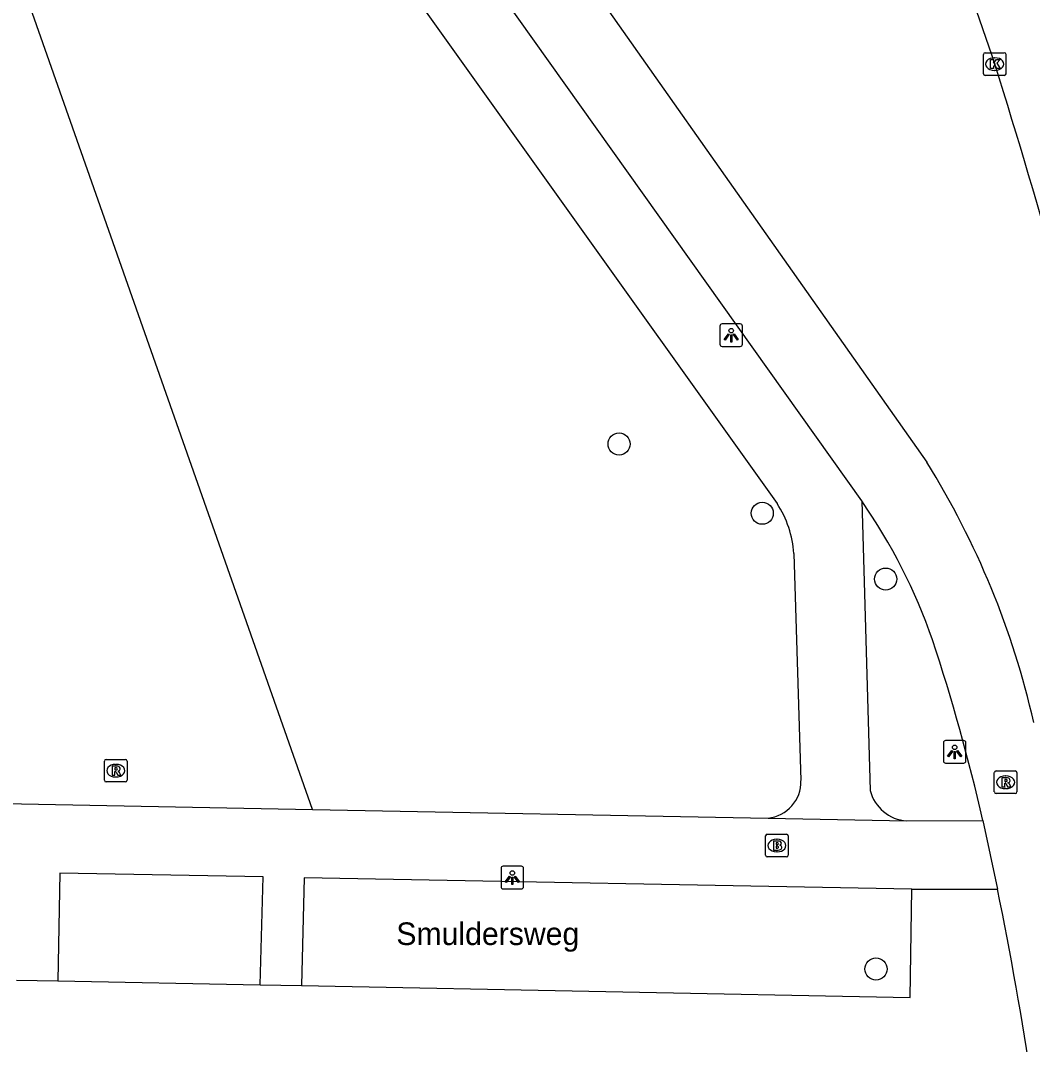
# Model space of a CAD drawing. Extents: x 159822 to 160765, y 380693 to 381634.
# Drawn here: x 160509.07 to 160553.87, y 381431.46 to 381476.79 of the extents above; entities that cross this region are included whole.
import ezdxf

# ---------------------------------------------------------------- set-up
doc = ezdxf.new("R2010")
doc.units = 0
for name, color, linetype in [('IMGEO_Boom', 7, 'Continuous'), ('IMGEO_Brandkraan', 7, 'Continuous'), ('IMGEO_Fietspad_gesloten', 7, 'Continuous'), ('IMGEO_Groenvoorziening', 7, 'Continuous'), ('IMGEO_Kolk', 7, 'Continuous'), ('IMGEO_Lichtpunt', 7, 'Continuous'), ('IMGEO_Openbare_ruimte_label', 7, 'Continuous'), ('IMGEO_Rijbaan_regionaal_gesloten', 7, 'Continuous'), ('IMGEO_Rioolput', 7, 'Continuous'), ('IMGEO_Voetpad_open', 7, 'Continuous')]:
    doc.layers.add(name, color=color, linetype=linetype)

msp = doc.modelspace()

# ---------------------------------------------------------------- linework, layer by layer
at = {"layer": 'IMGEO_Boom'}
for centre in [(160535.574, 381458.039), (160541.907, 381454.978), (160547.374, 381452.062), (160546.944, 381434.803)]:
    msp.add_circle(centre, 0.489, dxfattribs=at)
at = {"layer": 'IMGEO_Brandkraan'}
for p, q in [((160542.056, 381439.843), (160542.056, 381440.695)), ((160542.131, 381440.769), (160542.983, 381440.769)), ((160543.057, 381440.695), (160543.057, 381439.843)), ((160542.544, 381440.549), (160542.569, 381440.549)), ((160542.983, 381439.769), (160542.131, 381439.769)), ((160542.567, 381439.989), (160542.542, 381439.989))]:
    msp.add_line(p, q, dxfattribs=at)
for points in [[(160542.056, 381439.843), (160542.056, 381440.695)], [(160542.131, 381440.769), (160542.983, 381440.769)], [(160543.057, 381440.695), (160543.057, 381439.843)], [(160542.404, 381440.469), (160542.404, 381440.069), (160542.617, 381440.069)], [(160542.635, 381440.469), (160542.404, 381440.469)], [(160542.583, 381440.388), (160542.529, 381440.388), (160542.529, 381440.312)], [(160542.529, 381440.312), (160542.582, 381440.312)], [(160542.591, 381440.236), (160542.529, 381440.236), (160542.529, 381440.155)], [(160542.983, 381439.769), (160542.131, 381439.769)], [(160542.529, 381440.155), (160542.591, 381440.155)]]:
    msp.add_lwpolyline(points, dxfattribs=at)
for centre, radius, start, end in [((160542.133, 381440.693), 0.0765, 91.552, 178.448), ((160542.133, 381440.693), 0.0765, 91.552, 178.448), ((160542.981, 381440.693), 0.0765, 1.552, 88.448), ((160542.981, 381440.693), 0.0765, 1.552, 88.448), ((160542.584, 381440.35), 0.0379, 267.8285, 90.9355), ((160542.592, 381440.195), 0.0404, 269.8759, 90.5077), ((160542.639, 381440.324), 0.145, 59.4692, 91.5367), ((160542.664, 381440.371), 0.0922, 285.5137, 58.1501), ((160542.669, 381440.179), 0.105, 301.3115, 78.989), ((160542.133, 381439.845), 0.0765, 181.552, 268.448), ((160542.133, 381439.845), 0.0765, 181.552, 268.448), ((160542.623, 381440.32), 0.251, 268.6676, 293.5347), ((160542.981, 381439.845), 0.0765, 271.552, 358.448), ((160542.981, 381439.845), 0.0765, 271.552, 358.448)]:
    msp.add_arc(centre, radius, start, end, dxfattribs=at)
for centre, major_axis, ratio, start_param, end_param in [((160542.543, 381440.269), (-0.387, 0.002), 0.722429, 4.712389, 7.853982), ((160542.568, 381440.269), (-0.39, 0.002), 0.717154, 1.570796, 4.712389)]:
    msp.add_ellipse(centre, major_axis=major_axis, ratio=ratio, start_param=start_param, end_param=end_param, dxfattribs=at)
at = {"layer": 'IMGEO_Fietspad_gesloten'}
for points in [[(160527.988, 381487.321), (160549.196, 381457.23)], [(160546.313, 381455.518), (160524.197, 381486.596)], [(160551.677, 381441.384), (160552.324, 381438.344)]]:
    msp.add_lwpolyline(points, dxfattribs=at)
for centre, radius, start, end in [((160517.352, 381437.419), 37.503, 12.7828, 31.8868), ((160525.526, 381441.041), 25.332, 19.1884, 34.8546), ((160463.542, 381421.099), 90.439, 12.96118, 18.21361), ((160384.053, 381404.119), 171.717, 8.54997, 11.49681)]:
    msp.add_arc(centre, radius, start, end, dxfattribs=at)
at = {"layer": 'IMGEO_Groenvoorziening'}
msp.add_lwpolyline([(160522.002, 381441.87), (160509.414, 381477.646), (160509.167, 381482.231), (160519.111, 381505.366)], dxfattribs=at)
at = {"layer": 'IMGEO_Kolk'}
for p, q in [((160551.698, 381474.428), (160551.698, 381475.28)), ((160551.773, 381475.354), (160552.625, 381475.354)), ((160552.186, 381475.134), (160552.211, 381475.134)), ((160552.699, 381475.28), (160552.699, 381474.428)), ((160552.625, 381474.354), (160551.773, 381474.354)), ((160552.209, 381474.574), (160552.184, 381474.574))]:
    msp.add_line(p, q, dxfattribs=at)
for points in [[(160551.698, 381474.428), (160551.698, 381475.28)], [(160551.773, 381475.354), (160552.625, 381475.354)], [(160552.699, 381475.28), (160552.699, 381474.428)], [(160552.019, 381475.054), (160552.142, 381475.054), (160552.142, 381474.903), (160552.272, 381475.054), (160552.436, 381475.054), (160552.29, 381474.903), (160552.443, 381474.654), (160552.291, 381474.654), (160552.206, 381474.818), (160552.142, 381474.751), (160552.142, 381474.654), (160552.019, 381474.654), (160552.019, 381475.054)], [(160552.625, 381474.354), (160551.773, 381474.354)]]:
    msp.add_lwpolyline(points, dxfattribs=at)
for centre, start, end in [((160551.775, 381475.278), 91.552, 178.448), ((160551.775, 381475.278), 91.552, 178.448), ((160552.623, 381475.278), 1.552, 88.448), ((160552.623, 381475.278), 1.552, 88.448), ((160551.775, 381474.43), 181.552, 268.448), ((160551.775, 381474.43), 181.552, 268.448), ((160552.623, 381474.43), 271.552, 358.448), ((160552.623, 381474.43), 271.552, 358.448)]:
    msp.add_arc(centre, 0.0765, start, end, dxfattribs=at)
for centre, major_axis, ratio, start_param, end_param in [((160552.185, 381474.854), (-0.387, 0.002), 0.722429, 4.712389, 7.853982), ((160552.21, 381474.854), (-0.39, 0.002), 0.717154, 1.570796, 4.712389)]:
    msp.add_ellipse(centre, major_axis=major_axis, ratio=ratio, start_param=start_param, end_param=end_param, dxfattribs=at)
at = {"layer": 'IMGEO_Lichtpunt'}
for p, q in [((160540.939, 381463.354), (160540.131, 381463.354)), ((160540.939, 381463.354), (160540.131, 381463.354)), ((160540.037, 381463.259), (160540.037, 381462.452)), ((160540.037, 381463.259), (160540.037, 381462.452)), ((160541.033, 381462.452), (160541.033, 381463.259)), ((160541.033, 381462.452), (160541.033, 381463.259)), ((160540.131, 381462.358), (160540.939, 381462.358)), ((160540.131, 381462.358), (160540.939, 381462.358)), ((160549.928, 381444.816), (160549.928, 381444.009)), ((160549.928, 381444.816), (160549.928, 381444.009)), ((160550.83, 381444.911), (160550.022, 381444.911)), ((160550.83, 381444.911), (160550.022, 381444.911)), ((160550.924, 381444.009), (160550.924, 381444.816)), ((160550.924, 381444.009), (160550.924, 381444.816)), ((160550.022, 381443.915), (160550.83, 381443.915)), ((160550.022, 381443.915), (160550.83, 381443.915)), ((160531.249, 381439.349), (160530.441, 381439.349)), ((160531.249, 381439.349), (160530.441, 381439.349)), ((160530.347, 381439.254), (160530.347, 381438.447)), ((160530.347, 381439.254), (160530.347, 381438.447)), ((160531.343, 381438.447), (160531.343, 381439.254)), ((160531.343, 381438.447), (160531.343, 381439.254)), ((160530.441, 381438.353), (160531.249, 381438.353)), ((160530.441, 381438.353), (160531.249, 381438.353))]:
    msp.add_line(p, q, dxfattribs=at)
for points in [[(160540.411, 381462.923), (160540.45, 381462.895), (160540.262, 381462.633), (160540.224, 381462.66), (160540.411, 381462.923)], [(160540.513, 381462.875), (160540.56, 381462.875), (160540.56, 381462.553), (160540.513, 381462.553), (160540.513, 381462.875)], [(160540.623, 381462.895), (160540.661, 381462.922), (160540.848, 381462.66), (160540.809, 381462.632), (160540.623, 381462.895)], [(160550.302, 381444.48), (160550.341, 381444.452), (160550.153, 381444.19), (160550.115, 381444.217), (160550.302, 381444.48)], [(160550.404, 381444.432), (160550.451, 381444.432), (160550.451, 381444.11), (160550.404, 381444.11), (160550.404, 381444.432)], [(160550.514, 381444.452), (160550.552, 381444.479), (160550.739, 381444.217), (160550.7, 381444.189), (160550.514, 381444.452)], [(160530.721, 381438.918), (160530.76, 381438.89), (160530.572, 381438.628), (160530.534, 381438.655), (160530.721, 381438.918)], [(160530.823, 381438.87), (160530.87, 381438.87), (160530.87, 381438.548), (160530.823, 381438.548), (160530.823, 381438.87)], [(160530.933, 381438.89), (160530.971, 381438.917), (160531.158, 381438.655), (160531.119, 381438.627), (160530.933, 381438.89)]]:
    msp.add_lwpolyline(points, dxfattribs=at)
for centre in [(160540.536, 381463.057), (160550.427, 381444.614), (160530.846, 381439.052)]:
    msp.add_circle(centre, 0.0994, dxfattribs=at)
for centre, start, end in [((160540.131, 381463.259), 90, 180), ((160540.131, 381463.259), 90, 180), ((160540.939, 381463.259), 0, 90), ((160540.939, 381463.259), 0, 90), ((160540.131, 381462.452), 180, 270), ((160540.131, 381462.452), 180, 270), ((160540.939, 381462.452), 270, 0), ((160540.939, 381462.452), 270, 360), ((160550.022, 381444.816), 90, 180), ((160550.022, 381444.816), 90, 180), ((160550.83, 381444.816), 0, 90), ((160550.83, 381444.816), 0, 90), ((160550.022, 381444.009), 180, 270), ((160550.022, 381444.009), 180, 270), ((160550.83, 381444.009), 270, 0), ((160550.83, 381444.009), 270, 360), ((160530.441, 381439.254), 90, 180), ((160530.441, 381439.254), 90, 180), ((160531.249, 381439.254), 0, 90), ((160531.249, 381439.254), 0, 90), ((160530.441, 381438.447), 180, 270), ((160530.441, 381438.447), 180, 270), ((160531.249, 381438.447), 270, 0), ((160531.249, 381438.447), 270, 360)]:
    msp.add_arc(centre, 0.0946, start, end, dxfattribs=at)
at = {"layer": 'IMGEO_Rijbaan_regionaal_gesloten'}
msp.add_lwpolyline([(160548.801, 381484.72), (160552.201, 381474.854)], dxfattribs=at)
msp.add_arc((160302.674, 381395.724), 261.773, 13.10662, 17.59481, dxfattribs=at)
at = {"layer": 'IMGEO_Rioolput'}
for p, q in [((160512.793, 381443.156), (160512.793, 381444.008)), ((160512.868, 381444.082), (160513.72, 381444.082)), ((160513.281, 381443.862), (160513.306, 381443.862)), ((160513.794, 381444.008), (160513.794, 381443.156)), ((160552.183, 381442.643), (160552.183, 381443.495)), ((160552.258, 381443.569), (160553.11, 381443.569)), ((160553.184, 381443.495), (160553.184, 381442.643)), ((160513.72, 381443.082), (160512.868, 381443.082)), ((160513.304, 381443.302), (160513.279, 381443.302)), ((160552.671, 381443.349), (160552.696, 381443.349)), ((160553.11, 381442.569), (160552.258, 381442.569)), ((160552.694, 381442.789), (160552.669, 381442.789))]:
    msp.add_line(p, q, dxfattribs=at)
for points in [[(160512.793, 381443.156), (160512.793, 381444.008)], [(160512.868, 381444.082), (160513.72, 381444.082)], [(160513.794, 381444.008), (160513.794, 381443.156)], [(160513.382, 381443.78), (160513.13, 381443.782), (160513.13, 381443.382)], [(160513.13, 381443.382), (160513.254, 381443.382), (160513.254, 381443.544), (160513.265, 381443.544)], [(160513.308, 381443.701), (160513.254, 381443.701), (160513.254, 381443.62)], [(160513.254, 381443.62), (160513.306, 381443.62)], [(160513.312, 381443.515), (160513.383, 381443.382), (160513.523, 381443.382), (160513.458, 381443.508)], [(160552.183, 381442.643), (160552.183, 381443.495)], [(160552.258, 381443.569), (160553.11, 381443.569)], [(160553.184, 381443.495), (160553.184, 381442.643)], [(160513.72, 381443.082), (160512.868, 381443.082)], [(160552.772, 381443.267), (160552.52, 381443.269), (160552.52, 381442.869)], [(160552.52, 381442.869), (160552.644, 381442.869), (160552.644, 381443.031), (160552.655, 381443.031)], [(160552.698, 381443.188), (160552.644, 381443.188), (160552.644, 381443.107)], [(160552.644, 381443.107), (160552.696, 381443.107)], [(160552.702, 381443.002), (160552.773, 381442.869), (160552.913, 381442.869), (160552.848, 381442.995)], [(160553.11, 381442.569), (160552.258, 381442.569)]]:
    msp.add_lwpolyline(points, dxfattribs=at)
for centre, radius, start, end in [((160512.87, 381444.006), 0.0765, 91.552, 178.448), ((160512.87, 381444.006), 0.0765, 91.552, 178.448), ((160513.718, 381444.006), 0.0765, 1.552, 88.448), ((160513.718, 381444.006), 0.0765, 1.552, 88.448), ((160513.264, 381443.491), 0.0533, 26.0293, 88.6989), ((160513.29, 381443.809), 0.19, 274.7715, 282.9687), ((160513.314, 381443.605), 0.0964, 77.0061, 93.1865), ((160513.328, 381443.662), 0.0378, 276.6634, 79.6772), ((160513.381, 381443.67), 0.109, 350.3612, 89.416), ((160513.379, 381443.67), 0.112, 277.5842, 350.9817), ((160513.363, 381443.455), 0.108, 29.5134, 73.7905), ((160552.26, 381443.493), 0.0765, 91.552, 178.448), ((160552.26, 381443.493), 0.0765, 91.552, 178.448), ((160553.108, 381443.493), 0.0765, 1.552, 88.448), ((160553.108, 381443.493), 0.0765, 1.552, 88.448), ((160512.87, 381443.158), 0.0765, 181.552, 268.448), ((160512.87, 381443.158), 0.0765, 181.552, 268.448), ((160513.718, 381443.158), 0.0765, 271.552, 358.448), ((160513.718, 381443.158), 0.0765, 271.552, 358.448), ((160552.654, 381442.978), 0.0533, 26.0293, 88.6989), ((160552.68, 381443.296), 0.19, 274.7715, 282.9687), ((160552.704, 381443.092), 0.0964, 77.0061, 93.1865), ((160552.718, 381443.149), 0.0378, 276.6634, 79.6772), ((160552.771, 381443.157), 0.109, 350.3612, 89.416), ((160552.769, 381443.157), 0.112, 277.5842, 350.9817), ((160552.753, 381442.942), 0.108, 29.5134, 73.7905), ((160552.26, 381442.645), 0.0765, 181.552, 268.448), ((160552.26, 381442.645), 0.0765, 181.552, 268.448), ((160553.108, 381442.645), 0.0765, 271.552, 358.448), ((160553.108, 381442.645), 0.0765, 271.552, 358.448)]:
    msp.add_arc(centre, radius, start, end, dxfattribs=at)
for centre, major_axis, ratio, start_param, end_param in [((160513.28, 381443.582), (-0.387, 0.002), 0.722429, 4.712389, 7.853982), ((160513.305, 381443.582), (-0.39, 0.002), 0.717154, 1.570796, 4.712389), ((160552.67, 381443.069), (-0.387, 0.002), 0.722429, 4.712389, 7.853982), ((160552.695, 381443.069), (-0.39, 0.002), 0.717154, 1.570796, 4.712389)]:
    msp.add_ellipse(centre, major_axis=major_axis, ratio=ratio, start_param=start_param, end_param=end_param, dxfattribs=at)
at = {"layer": 'IMGEO_Voetpad_open'}
for points in [[(160521.603, 381484.759), (160542.563, 381455.401)], [(160546.313, 381455.518), (160546.686, 381442.704)], [(160543.306, 381453.187), (160543.623, 381443.14)], [(160492.287, 381442.441), (160500, 381442.293), (160522.002, 381441.87)], [(160522.002, 381441.87), (160542.166, 381441.483)], [(160542.166, 381441.483), (160548.306, 381441.36)], [(160548.306, 381441.36), (160551.677, 381441.384)], [(160519.688, 381434.111), (160519.813, 381438.881), (160510.811, 381439.053), (160510.729, 381434.283)], [(160548.534, 381438.338), (160521.627, 381438.846), (160521.521, 381434.075)], [(160521.521, 381434.075), (160548.453, 381433.541), (160548.534, 381438.338)], [(160548.534, 381438.338), (160552.324, 381438.344)], [(160508.897, 381434.314), (160510.729, 381434.283)], [(160510.729, 381434.283), (160519.688, 381434.111)], [(160519.688, 381434.111), (160521.521, 381434.075)]]:
    msp.add_lwpolyline(points, dxfattribs=at)
for centre, radius, start, end in [((160538.859, 381452.926), 4.455, 3.3569, 33.7458), ((160542.004, 381443.094), 1.619, 275.7352, 1.6145), ((160548.429, 381443.157), 1.801, 194.5703, 266.0695)]:
    msp.add_arc(centre, radius, start, end, dxfattribs=at)

# ---------------------------------------------------------------- texts
at = {"layer": 'IMGEO_Openbare_ruimte_label'}
msp.add_text('Smuldersweg', height=1, dxfattribs=at).set_placement((160525.71, 381435.865))

doc.saveas('drawing.dxf')
